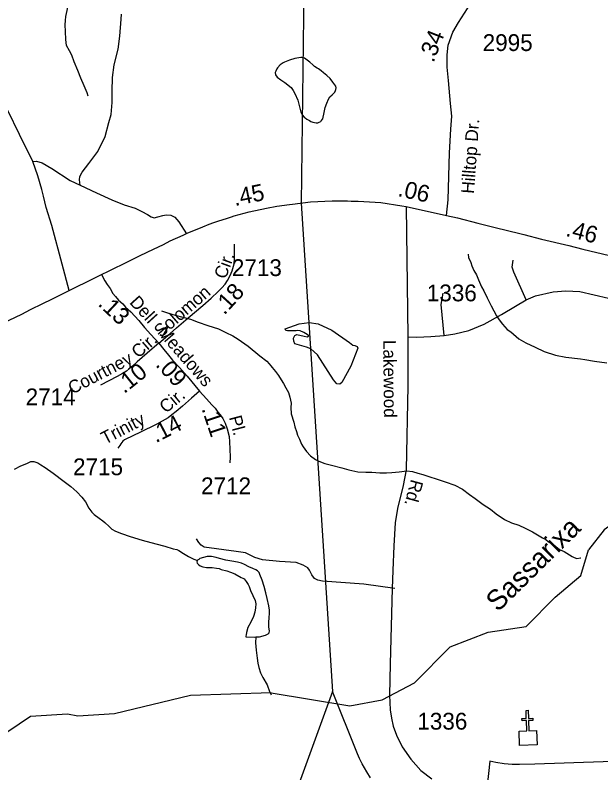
# Model space of a CAD drawing. Extents: x 2082433 to 2279600, y 546599 to 755198.
# Drawn here: x 2146984 to 2151340, y 638629 to 644267 of the extents above; entities that cross this region are included whole.
import ezdxf

# ---------------------------------------------------------------- set-up
doc = ezdxf.new("R2010")
doc.units = 0
for name, color, linetype in [('Exist Boundary Political Fire Districts', 7, 'Continuous'), ('Exist Cultural Church CELL', 7, 'Continuous'), ('Exist Hydrographic Creek Single Shore', 7, 'Continuous'), ('Exist Hydrographic Creek Single Shore Label', 7, 'Continuous'), ('Exist Hydrographic Misc Water Feature', 7, 'Continuous'), ('Exist Hydrographic Pond Over 1500 Sq Ft', 7, 'Continuous'), ('Exist Road Non-System Type 51', 7, 'Continuous'), ('Exist Road Primary NC Attributed', 7, 'Continuous'), ('Exist Road Primary NC Service Mileage Hundredths English Label', 7, 'Continuous'), ('Exist Road Secondary Mileage Hundredths English Label', 7, 'Continuous'), ('Exist Road Secondary Type 51 Attributed', 7, 'Continuous'), ('Exist Road Secondary Type 51 Label', 7, 'Continuous'), ('Exist Road Secondary Type 51 Number Label', 7, 'Continuous')]:
    doc.layers.add(name, color=color, linetype=linetype)

msp = doc.modelspace()

# ---------------------------------------------------------------- linework, layer by layer
at = {"layer": 'Exist Boundary Political Fire Districts'}
for points in [[(2149132.4, 644655.5), (2149111.5, 642866.9), (2149345.1, 639234.6)], [(2149345.1, 639234.6), (2148761.9, 637632), (2148762.7, 636625.8)], [(2149627.4, 638591.5), (2149599.5, 638635.2), (2149564.3, 638695.5), (2149544.2, 638735.7), (2149529.2, 638770.5), (2149345.1, 639234.6)], [(2152799.6, 638613.2), (2152716.7, 638632.7), (2152654.8, 638647.2), (2152592.7, 638659.7), (2152567.7, 638663.7), (2152537.7, 638669), (2152475.8, 638677.8), (2152256.4, 638695.1), (2152186.1, 638700.6), (2152100.8, 638705.3), (2152007.3, 638712.6), (2151932, 638717.5), (2151627.9, 638720.5), (2151356.2, 638710.7), (2150848.7, 638692.4), (2150733.7, 638689.6), (2150680.2, 638691.2), (2150620.3, 638695.5), (2150559.2, 638704.7), (2150513, 638716), (2150482.9, 638419.1)]]:
    msp.add_lwpolyline(points, dxfattribs=at)
at = {"layer": 'Exist Cultural Church CELL'}
msp.add_lwpolyline([(2150731.7, 638939.3), (2150788.6, 638941.4), (2150786, 639017.5), (2150754, 639016.4), (2150753.4, 639032.4), (2150785.4, 639033.5), (2150783.3, 639093.6), (2150799.3, 639094.1), (2150801.4, 639034), (2150833.4, 639035.2), (2150834, 639019.2), (2150802, 639018.1), (2150804.7, 638942), (2150862.3, 638943.9), (2150866, 638837.5), (2150735.5, 638832.9)], close=True, dxfattribs=at)
at = {"layer": 'Exist Hydrographic Creek Single Shore'}
for points in [[(2150353.5, 642489), (2150355.6, 642462.7), (2150371.8, 642427), (2150379.8, 642401.1), (2150396.2, 642367), (2150414.4, 642333.4), (2150430.4, 642297.3), (2150452.8, 642245.6), (2150468.8, 642215.7), (2150494.8, 642163.9), (2150523.5, 642103.9), (2150563.7, 642028.1), (2150584, 642000.3), (2150608.2, 641966.7), (2150642.2, 641928.6), (2150670.5, 641909), (2150730.6, 641857.3), (2150781, 641827.8), (2150851, 641796.1), (2150919.3, 641764.3), (2151003.5, 641736.9), (2151079.6, 641721.4), (2151187.3, 641709.9), (2151219.5, 641703.9), (2151291.4, 641692.6), (2151383.7, 641679.1)], [(2148072.3, 642065.8), (2148124.6, 642049.8), (2148172.6, 642034), (2148288.8, 642004.7), (2148344.6, 641982.9), (2148416.8, 641957.3), (2148495.1, 641931.7), (2148550.7, 641905.9), (2148603, 641880.1), (2148643.2, 641856.2), (2148715.8, 641804.7), (2148803.7, 641730.9), (2148855.4, 641691.1), (2148873.9, 641671.3)], [(2148873.9, 641671.3), (2148886, 641657.3), (2148896.2, 641645.2), (2148920.6, 641615.1), (2148941.1, 641585.3), (2148963.1, 641553.5), (2148979.1, 641525.5), (2148997.5, 641493.5), (2149015.8, 641459.6), (2149025.8, 641423.6), (2149036.1, 641379.8), (2149034, 641347.7), (2149036.3, 641299.9), (2149056.6, 641238.1), (2149065, 641203.9), (2149075.2, 641168.3), (2149083.6, 641142.3), (2149097.4, 641112.3), (2149114, 641074.5), (2149125.5, 641054.5), (2149150.1, 641020.3), (2149180, 640986.6), (2149218.3, 640960.9), (2149242.3, 640947.1), (2149286.4, 640931.1), (2149336.5, 640917.5), (2149412.7, 640898.3), (2149466.5, 640884.4), (2149532.7, 640868.8), (2149592.8, 640867), (2149636.7, 640865.2), (2149696.9, 640861.8), (2149744.5, 640861.9), (2149786.5, 640864.4), (2149840.9, 640868.4), (2149896.5, 640875), (2149938.7, 640871.1), (2149978.7, 640859.3), (2150014.6, 640847.8), (2150066.9, 640831.8), (2150115.2, 640816), (2150182.9, 640794.4), (2150253, 640768.7), (2150311.1, 640739.3), (2150363.2, 640699.8), (2150405.4, 640669.9), (2150463.6, 640626.2), (2150520, 640590.5), (2150562.3, 640554.9), (2150622.3, 640513), (2150674.4, 640489.3), (2150729, 640471.7), (2150776.7, 640449.9), (2150830.9, 640422.3), (2150869, 640398.6), (2150904.7, 640378.6), (2150931.4, 640364.8), (2150949, 640350.8), (2150973.2, 640335), (2150989.4, 640325.3), (2151033.5, 640291.4), (2151067.3, 640275.7), (2151125.7, 640238.1), (2151141.7, 640230), (2151162, 640224.1), (2151187.9, 640228.3), (2151191.8, 640228.5)], [(2155156, 638553.3), (2155139, 638609.4), (2154988.9, 638668.2), (2154746.9, 638692.8), (2154588, 638791.2), (2154279, 639072.9), (2154045, 639222.1), (2153901.9, 639402), (2153657.9, 639836.8), (2153524, 640000.2), (2153222, 640259), (2153022, 640381.1), (2152705, 640463), (2152096, 640491.7), (2151704, 640558.7), (2151496, 640530.2), (2151364, 640437.8), (2151247.9, 640289.2)], [(2148888.3, 639225.1), (2149471.9, 639128), (2149712.9, 639172.3), (2149954, 639298.6), (2150218.9, 639565.5), (2150500.9, 639674.6), (2150783.9, 639718), (2151000, 639936.7), (2151190.9, 640096.9), (2151247.9, 640289.2)], [(2148773, 639639.6), (2148771.1, 639595.7), (2148775.2, 639541.5), (2148783.6, 639481.8), (2148789.6, 639443.6), (2148796.1, 639411.8), (2148807.6, 639374), (2148825.9, 639338), (2148858.3, 639282.4), (2148876.3, 639234.6), (2148882.5, 639218.7), (2148886.8, 639208.3)], [(2148888.3, 639225.1), (2148289, 639204.5), (2147722.8, 639068.4), (2147448.9, 639051), (2147373.8, 639065.6), (2147098.8, 639048.2), (2146749.8, 638815.8), (2146433.8, 638704.2), (2145992.8, 638660.7), (2145608.9, 638727.5), (2145207.8, 638925.9), (2144940.3, 639146.9)]]:
    msp.add_lwpolyline(points, dxfattribs=at)
at = {"layer": 'Exist Hydrographic Misc Water Feature'}
for points in [[(2147527.5, 643662.6), (2147519.5, 643688.6), (2147497.1, 643740.6), (2147472.7, 643798.6), (2147449, 643854.2), (2147422.5, 643920.2), (2147404, 643968), (2147388.3, 644000.1), (2147365.9, 644041.9), (2147361.6, 644086), (2147357.3, 644143.8), (2147355.2, 644195.6), (2147357.3, 644225.7), (2147361, 644255.6), (2147382.3, 644357.8)], [(2149209.7, 643883.9), (2149198, 643895.8), (2149175.9, 643915.8), (2149155.6, 643931.5), (2149145.3, 643939.5), (2149135.7, 643947.5), (2149121.4, 643951.3), (2149107.4, 643951.4), (2149063.5, 643942.9), (2149023.5, 643932.8), (2148986, 643916.5), (2148977.6, 643912.5), (2148953.6, 643896.3), (2148936, 643874.3), (2148930, 643866.2), (2148922.3, 643850.4), (2148918.2, 643840.5), (2148920.2, 643822.3), (2148932.3, 643806.2), (2148958.5, 643784.4), (2148988.3, 643764.6), (2149036.9, 643727.2), (2149051, 643707.2), (2149064.8, 643683.2), (2149085.5, 643633.1), (2149095.3, 643593.4), (2149109.5, 643545.5), (2149117.7, 643525.6), (2149134.3, 643507.6), (2149140, 643501.5), (2149151.9, 643491.6), (2149172, 643481.6), (2149182.1, 643476), (2149198, 643470), (2149222.2, 643464.3), (2149234.3, 643466.2), (2149244, 643470.4), (2149256.1, 643476.2), (2149260.2, 643480.5), (2149272.3, 643494.4), (2149281.5, 643542.5), (2149289.5, 643580.3), (2149301.4, 643610.5), (2149313.3, 643640.8), (2149325.2, 643658.4), (2149341.2, 643672.6), (2149348.8, 643680.8), (2149360.7, 643692.8), (2149366.8, 643706.9), (2149368.7, 643712.7), (2149370.5, 643727), (2149368.4, 643737.1), (2149346.5, 643768.8), (2149326.2, 643794.5), (2149302, 643818.5), (2149278.2, 643838.3), (2149260, 643852), (2149240.3, 643866), (2149229.8, 643872), (2149209.7, 643883.9)], [(2146977.9, 640887.3), (2147025.7, 640913.7), (2147071.7, 640931.5), (2147100, 640945.9), (2147109.8, 640946), (2147123.7, 640945.9), (2147151.4, 640936.1), (2147175.6, 640920.2), (2147205.8, 640900.2), (2147266, 640858.7), (2147348.5, 640796.8), (2147398.7, 640759.2), (2147442.2, 640719.3), (2147480.5, 640679.4), (2147506.8, 640645.9), (2147532.8, 640597.7), (2147552.9, 640567.9), (2147571.2, 640550.2), (2147609.5, 640524.1), (2147635.6, 640504.3), (2147651.3, 640490.6), (2147683.7, 640460.5), (2147703.8, 640442.5), (2147729.7, 640426.8), (2147775.6, 640408.9), (2147840, 640387.4), (2147928, 640359.5), (2148029.7, 640332), (2148095.9, 640314.2), (2148158, 640296.7), (2148186.1, 640290.9), (2148202.1, 640282.8), (2148236.4, 640261), (2148272.6, 640239.2), (2148312.4, 640217.5), (2148338.7, 640209.4)], [(2148338.7, 640209.4), (2148334.4, 640199.5), (2148336.6, 640189.4), (2148346.5, 640177.8), (2148358.8, 640169.5), (2148378.7, 640161.6), (2148406.5, 640157.8), (2148448.8, 640155.8), (2148480.8, 640152.2), (2148500.7, 640148.4), (2148516.7, 640142.4), (2148558.9, 640130.7), (2148584.7, 640122.7), (2148616.7, 640108.5), (2148664.9, 640083), (2148677, 640077.1), (2148686.6, 640071.2), (2148702.8, 640051.3), (2148717, 640029.3), (2148723.4, 640015.4), (2148733.6, 639985.4), (2148751.4, 639949.5), (2148767.6, 639911.4), (2148773.4, 639885.3), (2148771.9, 639855.5), (2148766.2, 639823.6), (2148756.2, 639791.4), (2148736.3, 639749.4), (2148714.3, 639709.3), (2148704.5, 639673.5), (2148700.8, 639655.4), (2148699, 639645.1), (2148698.7, 639641.5), (2148761.1, 639637.4), (2148773, 639639.6)], [(2148773, 639639.6), (2148800.5, 639641.9), (2148846.6, 639654), (2148866.7, 639661.9), (2148872.6, 639670), (2148874.7, 639684.3), (2148870.4, 639712.1), (2148870.2, 639744.1), (2148872, 639786), (2148875.9, 639811.8), (2148875.9, 639840.2), (2148869.8, 639871.9), (2148857.5, 639925.7), (2148847.6, 639967.8), (2148835.1, 640015.9), (2148821.2, 640061.8), (2148804.6, 640105.7), (2148798.4, 640119.6), (2148792.7, 640125.3), (2148786.9, 640131.5), (2148772.8, 640139.3), (2148750.6, 640149.1), (2148722.5, 640161.1), (2148688.5, 640179.2), (2148666.3, 640189.1), (2148636.6, 640196.8), (2148594.6, 640204.7), (2148550.3, 640212.3), (2148504.4, 640224.1), (2148478.5, 640232.1), (2148444.1, 640238.1), (2148412.3, 640237.6), (2148384.4, 640231.7), (2148358.4, 640223.5), (2148350.2, 640217.4), (2148342.4, 640213.7), (2148338.7, 640209.4)]]:
    msp.add_lwpolyline(points, dxfattribs=at)
at = {"layer": 'Exist Hydrographic Pond Over 1500 Sq Ft'}
msp.add_lwpolyline([(2148991.1, 641933.3), (2149096.9, 641968.6), (2149169.6, 641980.7), (2149236.8, 641969.7), (2149339.3, 641923.4), (2149470.4, 641832), (2149494.6, 641812.2), (2149508.9, 641808.9), (2149527.6, 641800), (2149533.2, 641787.9), (2149480.3, 641654.6), (2149413.1, 641533.5), (2149397.7, 641521.3), (2149376.7, 641523.5), (2149352.5, 641553.3), (2149231.3, 641738.4), (2149182.8, 641783.5), (2149149.8, 641795.6), (2149065, 641819.9), (2149056.1, 641841.9), (2149052.8, 641862.8), (2149063.9, 641883.8), (2149079.3, 641890.4), (2149133.3, 641878.3), (2149155.3, 641872.8), (2149167.4, 641880.5), (2149155.3, 641890.4), (2149131.1, 641904.7), (2149104.6, 641916.8), (2149085.9, 641920.1), (2149073.8, 641917.9), (2149052.8, 641917.9), (2149022, 641917.9), (2149009.9, 641917.9), (2148997.8, 641920.1)], close=True, dxfattribs=at)
at = {"layer": 'Exist Road Non-System Type 51'}
for points in [[(2147466.1, 643002.4), (2147462.6, 643041), (2147464.4, 643067.3), (2147481.9, 643098.9), (2147531, 643163.8), (2147597.7, 643251.5), (2147652.1, 643363.8), (2147680.2, 643467.3), (2147697.7, 643527), (2147705.6, 643615.6), (2147705.6, 643701.6), (2147707.4, 643803.3), (2147719.6, 643896.3), (2147748.6, 644014.7), (2147762.6, 644109.5), (2147773.1, 644237.6), (2147774, 644273.5)], [(2147115.2, 643177.8), (2147016.1, 643378.7), (2146930.1, 643557.7), (2146853.8, 643693.7), (2146746.8, 643944.6), (2146631.8, 644171.8)], [(2147115.2, 643177.8), (2147143.3, 643179.6), (2147183.6, 643167.3), (2147257.3, 643125.2), (2147392.4, 643035.7), (2147466.1, 643002.4)], [(2147385.8, 642217.9), (2147332.8, 642414.6), (2147255.6, 642700.6), (2147214.3, 642836.6), (2147203.8, 642878.7), (2147195, 642920.8), (2147182.8, 642968.2), (2147151.2, 643071.7), (2147115.2, 643177.8)], [(2147466.1, 643002.4), (2147589.8, 642945.4), (2147703.8, 642892.7), (2147795.1, 642854.1), (2147875.8, 642831.3), (2147924.9, 642806.8), (2147968.8, 642783.9), (2147995.1, 642766.4), (2148017.9, 642757.6), (2148046, 642766.4), (2148081.1, 642775.2), (2148107.4, 642780.4), (2148142.5, 642778.7), (2148170.5, 642762.9), (2148202.1, 642727.8), (2148257, 642640.2)], [(2150783.5, 642149.3), (2150693.2, 642354.2), (2150680, 642391.6), (2150686.6, 642444.5)], [(2150175.4, 641882.7), (2150151.2, 642114), (2150166.6, 642197.7)], [(2150783.5, 642149.3), (2150854, 642177.9), (2150984, 642208.8), (2151078.8, 642215.4), (2151184.5, 642211), (2151397.1, 642160.3), (2151624.1, 642109.6), (2151705.6, 642103), (2151773.9, 642103), (2151870.8, 642120.6), (2151939.1, 642136), (2152009.6, 642111.8)], [(2150175.4, 641882.7), (2150254.7, 641895.9), (2150358.3, 641920.1), (2150472.9, 641966.4), (2150600.6, 642039.1), (2150704.2, 642100.8), (2150783.5, 642149.3)], [(2149905, 641873.9), (2149970.5, 641871.7), (2150074.1, 641876.1), (2150175.4, 641882.7)], [(2149808, 640001.6), (2149576.2, 640031.5), (2149269, 640054.3), (2149234.9, 640062.8), (2149209.3, 640074.2), (2149189.4, 640102.6), (2149172.3, 640136.7), (2149161, 640153.8), (2149126.8, 640173.7), (2149072.8, 640193.6), (2148950.5, 640202.2), (2148822.5, 640213.5), (2148765.6, 640230.6), (2148697.4, 640264.7), (2148626.3, 640276.1), (2148390.2, 640307.4), (2148367.5, 640321.6), (2148350.4, 640341.5), (2148333.3, 640370)]]:
    msp.add_lwpolyline(points, dxfattribs=at)
at = {"layer": 'Exist Road Primary NC Attributed'}
for points in [[(2147625.7, 642335.8), (2147678.4, 642361.6), (2147829.7, 642435.8), (2147909.2, 642474.6), (2147964.7, 642501.8), (2148012, 642525.3), (2148086.7, 642561.1), (2148137.7, 642586.4), (2148233.7, 642629.7), (2148264.1, 642643.5), (2148379.5, 642691.6), (2148427.1, 642710.3), (2148462.2, 642723.7), (2148491.9, 642734.9), (2148561.8, 642757.2), (2148592, 642766.6), (2148611.4, 642772.2), (2148723.2, 642803.2), (2148853.9, 642829.9), (2148930.9, 642844.1), (2149025.3, 642858.3), (2149047, 642861.3), (2149180.1, 642876.9), (2149340.9, 642885), (2149415.4, 642885.5), (2149456.5, 642884), (2149484, 642883.6), (2149534.7, 642882.9), (2149702.8, 642871.9), (2149859.2, 642848.5), (2149892.7, 642842.3)], [(2149892.7, 642842.3), (2150192.1, 642775.6)], [(2150192.1, 642775.6), (2150273.4, 642757.6), (2150425, 642719.5), (2150554.5, 642686.6), (2150736.8, 642641.2), (2150768, 642633.7), (2150898.9, 642600.9), (2151101.4, 642552.8), (2151206.7, 642525.5), (2151404.8, 642477), (2151591.6, 642431.2), (2151740, 642395.1), (2151856.9, 642365.5), (2151931.7, 642347), (2152094.7, 642305.9), (2152239.1, 642270.1), (2152403.8, 642229.1), (2152563.3, 642190.3)], [(2145032.1, 641143.3), (2145051, 641150.5), (2145270.1, 641244.2), (2145695, 641434.1), (2145967.9, 641557.5), (2146113.7, 641622.8), (2146217.4, 641669.7), (2146281.6, 641698.9), (2146337.1, 641723.4), (2146383.8, 641743.6), (2146487.8, 641790.2), (2146502.7, 641796.9), (2146667.1, 641870.3), (2146752.5, 641909.1), (2147032.3, 642042.7), (2147097.6, 642075.5), (2147190.4, 642121.3), (2147256, 642153.8), (2147379.5, 642214.9), (2147576, 642311.5), (2147625.7, 642335.8)]]:
    msp.add_lwpolyline(points, dxfattribs=at)
at = {"layer": 'Exist Road Secondary Type 51 Attributed'}
for points in [[(2150192.1, 642775.6), (2150204.4, 642893.2), (2150215, 643242.3), (2150224.4, 643417.8), (2150230.5, 643516), (2150221.1, 643609.9), (2150206, 643779.3), (2150196.8, 643880.6), (2150195.7, 643970.4), (2150205.3, 644043.2), (2150240.2, 644140.7), (2150280.6, 644212.6), (2150369.3, 644351.9), (2150458.4, 644489.6)], [(2149892.7, 642842.3), (2149905, 641873.9), (2149904.4, 641509.2), (2149891.7, 640883.5), (2149870.8, 640765.6), (2149827.3, 640594.9), (2149809.7, 640489.1), (2149799.2, 640318.3), (2149792.6, 640134.4), (2149788.7, 640000), (2149772.8, 639439.2), (2149768.4, 639205.7), (2149772.8, 639097.7), (2149783.8, 639036), (2149795.9, 638976.5), (2149821.2, 638908.2), (2149863.1, 638823.4), (2149925.9, 638729.8), (2150001.4, 638645), (2150082.9, 638583.3)], [(2148051.8, 641825.5), (2148136.1, 641897.9), (2148184.6, 641940.5), (2148253.8, 642000.6), (2148318.7, 642055), (2148379.7, 642106.8), (2148440.5, 642161.7), (2148493.1, 642210.3), (2148521.7, 642236.5), (2148544.9, 642265.6), (2148563.7, 642292.6), (2148583.9, 642328.6), (2148597.1, 642364.6), (2148612.7, 642417.4), (2148615.6, 642456.1), (2148615.4, 642561.4)], [(2147625.7, 642335.8), (2147651, 642289.8), (2147668.1, 642262.5), (2147689.4, 642231.8), (2147710.7, 642195.2), (2147731.1, 642172.2), (2147753.3, 642146.6), (2147784.8, 642117.6), (2147805.3, 642094.6), (2147844.5, 642057.9), (2147902.4, 641993.9), (2147945.6, 641943.2), (2147991.6, 641891.2), (2148051.8, 641825.5)], [(2148051.8, 641825.5), (2148003.3, 641783.4), (2147891.9, 641686.7), (2147855.9, 641655.7), (2147833.9, 641636.9), (2147811, 641618.5), (2147783, 641600.2), (2147743.6, 641578.6), (2147618.2, 641513.3)], [(2148051.8, 641825.5), (2148088.7, 641779.5), (2148123.7, 641736), (2148154.2, 641700.4), (2148206.2, 641644.1), (2148262.4, 641579.3), (2148354.4, 641469.4)], [(2148354.4, 641469.4), (2148296.1, 641417.7), (2148228.9, 641357.3), (2148182.2, 641318.5), (2148149.1, 641291.7), (2148121.8, 641270.6), (2148078.1, 641245.1), (2148036.5, 641223.5), (2147993.7, 641201.8), (2147956.7, 641182.4), (2147910.1, 641160.9), (2147862.8, 641139.2), (2147798, 641105.7), (2147784.4, 641095.5), (2147770.1, 641076.7), (2147762.1, 641063.6), (2147748.5, 641044.8)], [(2148354.4, 641469.4), (2148407.8, 641412.6), (2148446.2, 641367.4), (2148471.7, 641341), (2148492.2, 641312.9), (2148509.1, 641291.9), (2148527.8, 641264.6), (2148546.6, 641229.6), (2148560.2, 641188.7), (2148575.5, 641130.7), (2148578.9, 641092.3), (2148581.4, 641036.4), (2148582.3, 640976.7), (2148580.6, 640936.6)]]:
    msp.add_lwpolyline(points, dxfattribs=at)

# ---------------------------------------------------------------- texts
at = {"layer": 'Exist Hydrographic Creek Single Shore Label'}
msp.add_text('Sassarixa', height=150, rotation=44.5885, dxfattribs=at).set_placement((2150574, 639820.3))
at = {"layer": 'Exist Road Primary NC Service Mileage Hundredths English Label'}
for s, rotation, p in [('.45', 11.5296, (2148618, 642845.6)), ('.06', 347.4435, (2149824.2, 642921.6)), ('.46', 345.4806, (2151072.8, 642624.8))]:
    msp.add_text(s, height=125, rotation=rotation, dxfattribs=at).set_placement(p)
at = {"layer": 'Exist Road Secondary Mileage Hundredths English Label'}
for s, rotation, p in [('.34', 68.6294, (2150094.6, 643908.2)), ('.18', 47.5409, (2148539.4, 642029.7)), ('.13', 316.9109, (2147593.4, 642110.7)), ('.10', 38.6808, (2147794.7, 641446)), ('.09', 312.7257, (2148022.5, 641660.9)), ('.11', 288.4236, (2148368.6, 641338.1)), ('.14', 27.5149, (2148030.5, 641081))]:
    msp.add_text(s, height=125, rotation=rotation, dxfattribs=at).set_placement(p)
at = {"layer": 'Exist Road Secondary Type 51 Label'}
for s, rotation, p in [('Hilltop Dr.', 85.827, (2150395.8, 642935.6)), ('Cir.', 69.8599, (2148549, 642296.9)), ('Solomon', 40.963, (2148067.6, 641863.1)), ('Dell', 312.178, (2147829.1, 642126.2)), ('Meadows', 310.952, (2148036.1, 641903.9)), ('Cir.', 40.9877, (2147899.4, 641709.2)), ('Lakewood', 270.5958, (2149720.9, 641849.7)), ('Courtney', 27.5288, (2147408.9, 641443.1)), ('Cir.', 39.6867, (2148105.3, 641299.6)), ('Trinity', 27.3439, (2147652.6, 641069.4)), ('Pl.', 284.8163, (2148573.2, 641274.4)), ('Rd.', 254.8861, (2149929, 640817.7))]:
    msp.add_text(s, height=95, rotation=rotation, dxfattribs=at).set_placement(p)
at = {"layer": 'Exist Road Secondary Type 51 Number Label'}
for s, p in [('2995', (2150461, 643999.8)), ('2713', (2148595.6, 642325.2)), ('1336', (2150045.4, 642137.3)), ('2714', (2147061.7, 641363.6)), ('2715', (2147414.3, 640843.2)), ('2712', (2148366.4, 640702.1)), ('1336', (2149975, 638950.3))]:
    msp.add_text(s, height=125, dxfattribs=at).set_placement(p)

doc.saveas('drawing.dxf')
